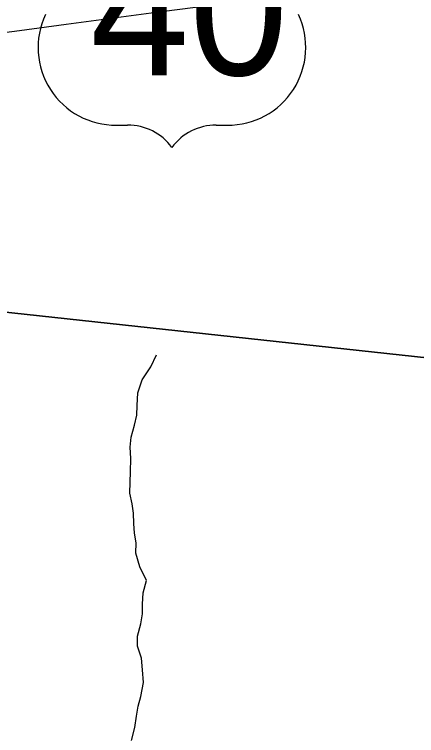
# Model space of a CAD drawing. Extents: x 0 to 34, y 0 to 22.
# Drawn here: x 3.306 to 3.705, y 18.602 to 19.315 of the extents above; entities that cross this region are included whole.
import ezdxf

# ---------------------------------------------------------------- set-up
doc = ezdxf.new("R2010")
doc.units = 0
for name, color, linetype in [('GM_X_Corporation', 7, 'Continuous'), ('GM_X_Minor_River', 7, 'Continuous'), ('GM_X_US_Location', 7, 'Continuous'), ('GM_X_US_Route', 7, 'Continuous'), ('GM_X_US_Shield', 7, 'Continuous')]:
    doc.layers.add(name, color=color, linetype=linetype)

msp = doc.modelspace()

# ---------------------------------------------------------------- linework, layer by layer
at = {"layer": 'GM_X_Corporation'}
for points in [[(2.99413, 20.09342), (3.95309, 20.00548), (3.91027, 18.95453), (2.88918, 19.06504)], [(2.88918, 19.06504), (3.91027, 18.95453), (3.81821, 17.95169), (2.79271, 18.04601)]]:
    msp.add_lwpolyline(points, close=True, dxfattribs=at)
at = {"layer": 'GM_X_Minor_River'}
msp.add_lwpolyline([(3.42257, 18.5968), (3.42577, 18.60967), (3.42742, 18.62066), (3.42906, 18.63051), (3.43184, 18.64036), (3.43429, 18.654), (3.43331, 18.66654), (3.43231, 18.67833), (3.42866, 18.69015), (3.4284, 18.70002), (3.43197, 18.71213), (3.43361, 18.72199), (3.43335, 18.73148), (3.43425, 18.74287), (3.43744, 18.75498), (3.43077, 18.76873), (3.42676, 18.78207), (3.42726, 18.79232), (3.42548, 18.80184), (3.42484, 18.81134), (3.42459, 18.8216), (3.42319, 18.83111), (3.42104, 18.84139), (3.42117, 18.8524), (3.42168, 18.86265), (3.42184, 18.87594), (3.42122, 18.88696), (3.4221, 18.89683), (3.42567, 18.90894), (3.42769, 18.91879), (3.42819, 18.92828), (3.42872, 18.9408), (3.43306, 18.95367), (3.44158, 18.96648), (3.44743, 18.97856)], dxfattribs=at)
at = {"layer": 'GM_X_US_Route'}
msp.add_lwpolyline([(2.91061, 19.2475), (2.98887, 19.25743), (3.05663, 19.26627), (3.09973, 19.27206), (3.14592, 19.27813), (3.22294, 19.28814), (3.3115, 19.29967), (3.35771, 19.30575), (3.442, 19.31692), (3.49632, 19.32388), (3.54557, 19.33043), (3.63765, 19.34257), (3.64104, 19.34302), (3.68414, 19.34877), (3.77347, 19.3605), (3.84736, 19.37029), (3.87736, 19.37431), (3.8997, 19.3773), (3.92733, 19.38111)], dxfattribs=at)
at = {"layer": 'GM_X_US_Shield'}
for p, q in [((3.4077, 19.20587), (3.41868, 19.20587)), ((3.50657, 19.20587), (3.51756, 19.20587))]:
    msp.add_line(p, q, dxfattribs=at)
for centre, radius, start, end in [((3.40684, 19.28277), 0.0769, 154.83192, 270.63826), ((3.51842, 19.28277), 0.0769, 269.36174, 25.16808), ((3.41868, 19.15094), 0.05493, 36.8699, 90), ((3.50657, 19.15094), 0.05493, 90, 143.1301)]:
    msp.add_arc(centre, radius, start, end, dxfattribs=at)

# ---------------------------------------------------------------- texts
at = {"layer": 'GM_X_US_Location'}
msp.add_text('40', height=0.000189, rotation=0.00001, dxfattribs=at).set_placement((3.42346, 19.28099))
at = {"layer": 'GM_X_US_Shield'}
msp.add_text('40', height=0.131836, dxfattribs=at).set_placement((3.38173, 19.25531))

doc.saveas('drawing.dxf')
